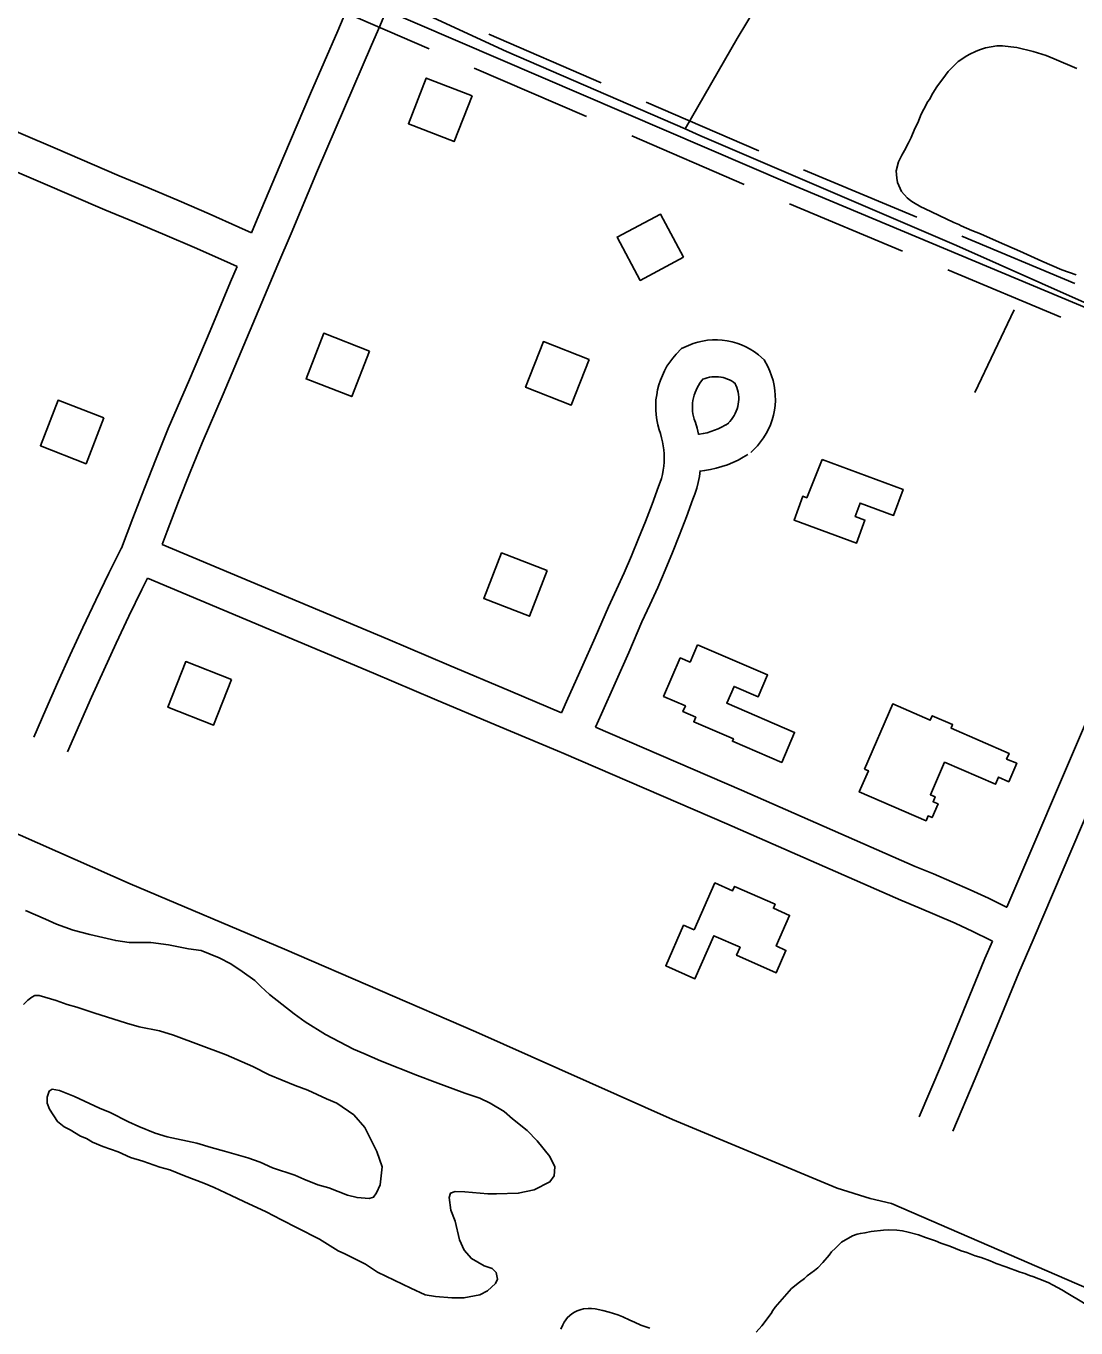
# Model space of a CAD drawing. Extents: x 3297735 to 3335592, y 670436 to 695807.
# Drawn here: x 3313752 to 3314609, y 691094 to 692157 of the extents above; entities that cross this region are included whole.
import ezdxf

# ---------------------------------------------------------------- set-up
doc = ezdxf.new("R2010")
doc.units = 0
for name, color, linetype in [('V-BLDG-OTLN', 7, 'Continuous'), ('V-ROAD-CNTR', 7, 'Continuous'), ('V-SITE-VEGE', 7, 'Continuous'), ('V-TOPO-SHOR', 7, 'Continuous')]:
    doc.layers.add(name, color=color, linetype=linetype)

msp = doc.modelspace()

# ---------------------------------------------------------------- linework, layer by layer
at = {"layer": 'V-BLDG-OTLN'}
for points in [[(3314116.1, 692099.7), (3314078.8, 692114.2), (3314064.2, 692077), (3314101.5, 692062.4)], [(3314288.7, 691968), (3314269.8, 692003.3), (3314234.5, 691984.4), (3314253.4, 691949.1)], [(3314032.4, 691891.4), (3313995.1, 691906), (3313980.6, 691868.7), (3314017.9, 691854.2)], [(3314211.7, 691884.6), (3314174.4, 691899.1), (3314159.8, 691861.9), (3314197.1, 691847.3)], [(3313815.6, 691836.8), (3313778.3, 691851.3), (3313763.8, 691814.1), (3313801.1, 691799.5)], [(3314401.9, 691802.8), (3314467.9, 691778.5), (3314460.1, 691757.3), (3314432.8, 691767.3), (3314428.8, 691756.3), (3314436.7, 691753.4), (3314429.9, 691734.7), (3314378.9, 691753.4), (3314386, 691772.9), (3314389.2, 691771.7)], [(3314177.5, 691712.2), (3314140.2, 691726.7), (3314125.7, 691689.4), (3314163, 691674.9)], [(3314300.1, 691651.6), (3314357.3, 691627), (3314349.7, 691609.2), (3314330, 691617.7), (3314324, 691603.9), (3314379.3, 691580.1), (3314368.8, 691555.7), (3314328.6, 691572.9), (3314329.4, 691574.8), (3314297.1, 691588.8), (3314298.7, 691592.5), (3314288.2, 691597.1), (3314290.2, 691601.8), (3314272.4, 691609.5), (3314286, 691641), (3314294.1, 691637.5)], [(3313919.7, 691623.4), (3313882.5, 691637.9), (3313867.9, 691600.7), (3313905.2, 691586.1)], [(3314436.4, 691550.2), (3314459.4, 691603.4), (3314490.1, 691590.1), (3314491.7, 691593.7), (3314508.3, 691586.5), (3314507, 691583.5), (3314554.4, 691563), (3314552.4, 691558.4), (3314560.6, 691554.9), (3314554.1, 691539.9), (3314545.8, 691543.6), (3314543.3, 691537.8), (3314501.7, 691555.8), (3314490.2, 691529.2), (3314494, 691527.6), (3314492.3, 691523.5), (3314496.4, 691521.7), (3314491.6, 691510.6), (3314488.3, 691512), (3314486.6, 691508), (3314432.1, 691531.5), (3314439.6, 691548.8)], [(3314297.3, 691418.9), (3314314.3, 691457.3), (3314328.7, 691450.9), (3314330.3, 691454.4), (3314363.4, 691439.8), (3314362, 691436.6), (3314375.3, 691430.7), (3314364.3, 691405.8), (3314372.3, 691402.2), (3314364.3, 691383.9), (3314332, 691398.2), (3314334.9, 691404.8), (3314313.5, 691414.2), (3314298, 691379.1), (3314274.2, 691389.6), (3314288.8, 691422.7)]]:
    msp.add_lwpolyline(points, close=True, dxfattribs=at)
at = {"layer": 'V-ROAD-CNTR'}
for points in [[(3315712.8, 691453.4), (3315608.9, 691508.7), (3314898.6, 691808.9), (3314375.5, 692027.8), (3313765.9, 692290.3), (3313109.3, 692578), (3312978.8, 692635.7)], [(3313957.7, 691962.2), (3313968.4, 691987.5), (3313990.1, 692038.7), (3314012, 692089.9), (3314034, 692141), (3314040.8, 692156.6), (3314047.4, 692172.5)], [(3314081.1, 692138.2), (3313989.2, 692177.8)], [(3313936, 691988), (3313925.9, 691992.6), (3313901.5, 692003.4), (3313877.1, 692014), (3313852.5, 692024.4), (3313828.1, 692034.4), (3313775.8, 692057), (3313723.3, 692079.4), (3313670.9, 692101.5), (3313625.5, 692121.7), (3313580, 692141.8), (3313534.3, 692161.7)], [(3313936, 691988), (3313940.8, 691999.2), (3313962.5, 692050.5), (3313984.4, 692101.7), (3314006.5, 692152.9), (3314013.2, 692168.4)], [(3314221.5, 692110.4), (3314129.7, 692150)], [(3313924.4, 691960.4), (3313913.6, 691965.3), (3313889.5, 691975.9), (3313865.3, 691986.4), (3313841, 691996.7), (3313816.4, 692006.8), (3313764, 692029.4), (3313711.6, 692051.7), (3313658.9, 692073.9), (3313613.4, 692094.2), (3313567.9, 692114.3), (3313537.1, 692127.8)], [(3314209.6, 692082.9), (3314117.8, 692122.4)], [(3314350.1, 692055), (3314258.3, 692094.6)], [(3314338.2, 692027.5), (3314246.4, 692067)], [(3314479, 692000.7), (3314386.7, 692039.3)], [(3314467.4, 691973.1), (3314375.1, 692011.7)], [(3314608.1, 691946.7), (3314515.9, 691985.3)], [(3313830, 691730.6), (3313839.2, 691755.1), (3313848.7, 691779.5), (3313858.3, 691803.8), (3313868.2, 691828.2), (3313885.4, 691868.1), (3313902.3, 691908), (3313919.1, 691947.9), (3313924.4, 691960.4)], [(3313863.2, 691733.6), (3313867.2, 691744.4), (3313876.6, 691768.5), (3313886.2, 691792.7), (3313895.9, 691816.6), (3313913, 691856.3), (3313930, 691896.3), (3313946.8, 691936.3), (3313957.7, 691962.2)], [(3314596.5, 691919), (3314504.3, 691957.6)], [(3314189.2, 691596.2), (3314194.4, 691607.7), (3314205.5, 691632.6), (3314216.5, 691657.5), (3314227.5, 691682.7), (3314234, 691696.7), (3314240.2, 691710.5), (3314246.2, 691724.4), (3314252, 691738.3), (3314257.6, 691752.4), (3314263, 691766.5), (3314268.3, 691780.8), (3314269.6, 691784.3), (3314270.6, 691787.5), (3314271.4, 691790.8), (3314272, 691794.1), (3314272.5, 691797.4), (3314272.8, 691800.8), (3314272.9, 691804.1), (3314272.8, 691807.5), (3314272.6, 691810.8), (3314272.2, 691814.1), (3314271.6, 691817.4), (3314270.8, 691820.7), (3314269.8, 691824), (3314268.7, 691827.2), (3314267.7, 691831.2), (3314266.8, 691835.2), (3314266.3, 691839.3), (3314266, 691843.5), (3314266, 691847.6), (3314266.2, 691851.7), (3314266.8, 691855.8), (3314267.5, 691859.9), (3314268.6, 691863.9), (3314269.9, 691867.8), (3314271.4, 691871.6), (3314273.2, 691875.4), (3314275.2, 691879), (3314277.5, 691882.4), (3314280, 691885.7), (3314282.7, 691888.9), (3314287.1, 691893.5), (3314292.8, 691896.1), (3314296.5, 691897.5), (3314300.4, 691898.7), (3314304.3, 691899.6), (3314308.3, 691900.2), (3314312.3, 691900.5), (3314316.3, 691900.6), (3314320.3, 691900.3), (3314324.3, 691899.7), (3314328.3, 691898.9), (3314332.1, 691897.8), (3314335.9, 691896.4), (3314339.6, 691894.8), (3314343.1, 691892.9), (3314346.5, 691890.7), (3314349.8, 691888.3), (3314354.5, 691884.3), (3314357.5, 691878.8), (3314359.2, 691875.1), (3314360.6, 691871.2), (3314361.8, 691867.3), (3314362.7, 691863.4), (3314363.3, 691859.3), (3314363.6, 691855.3), (3314363.7, 691851.2), (3314363.4, 691847.1), (3314362.9, 691843.1), (3314362.1, 691839.1), (3314361, 691835.2), (3314359.7, 691831.3), (3314358, 691827.6), (3314356.1, 691824), (3314354, 691820.5), (3314351.6, 691817.2), (3314349, 691814), (3314346.2, 691811.1), (3314343.6, 691808.7)], [(3314301, 691823.4), (3314300.9, 691823.6), (3314299.8, 691828.4), (3314298.4, 691833.1), (3314297.4, 691835.9), (3314296.9, 691838), (3314296.4, 691840.2), (3314296.1, 691842.4), (3314296, 691844.5), (3314296, 691846.7), (3314296.1, 691848.9), (3314296.4, 691851.1), (3314296.8, 691853.3), (3314297.4, 691855.4), (3314298.1, 691857.5), (3314298.9, 691859.5), (3314299.8, 691861.5), (3314300.9, 691863.4), (3314302.1, 691865.2), (3314303.4, 691867), (3314304.8, 691868.7), (3314304.8, 691868.6), (3314304.5, 691868.5), (3314306.3, 691869.1), (3314308, 691869.7), (3314309.9, 691870.1), (3314311.7, 691870.4), (3314313.6, 691870.5), (3314315.5, 691870.5), (3314317.3, 691870.4), (3314319.2, 691870.2), (3314321, 691869.8), (3314322.8, 691869.3), (3314324.6, 691868.6), (3314326.3, 691867.9), (3314327.9, 691867), (3314329.5, 691866), (3314331, 691864.8), (3314330.8, 691865), (3314330.7, 691865.2), (3314331.5, 691863.5), (3314332.2, 691861.6), (3314332.8, 691859.7), (3314333.2, 691857.8), (3314333.5, 691855.9), (3314333.7, 691853.9), (3314333.7, 691851.9), (3314333.6, 691850), (3314333.3, 691848), (3314332.9, 691846.1), (3314332.4, 691844.2), (3314331.7, 691842.3), (3314330.9, 691840.5), (3314330, 691838.8), (3314329, 691837.1), (3314327.9, 691835.5), (3314326.6, 691834), (3314325.2, 691832.6), (3314323.4, 691830.9)], [(3314325.7, 691832.7), (3314322.7, 691830.8), (3314319.8, 691829.3), (3314317, 691827.9), (3314314, 691826.8), (3314311, 691825.7), (3314307.9, 691824.8), (3314304.8, 691824.1), (3314301.6, 691823.6), (3314300.9, 691823.5)], [(3314341.2, 691807), (3314337.5, 691804.7), (3314333.3, 691802.4), (3314328.9, 691800.4), (3314324.5, 691798.6), (3314319.9, 691797.1), (3314315.3, 691795.8), (3314310.6, 691794.7), (3314305.9, 691793.9), (3314302.2, 691793.5)], [(3314216.8, 691584.4), (3314221.8, 691595.4), (3314232.9, 691620.4), (3314244, 691645.5), (3314254.8, 691670.4), (3314261.3, 691684.2), (3314267.6, 691698.4), (3314273.8, 691712.7), (3314279.8, 691727), (3314285.5, 691741.4), (3314291.1, 691756), (3314296.4, 691770.4), (3314298, 691774.7), (3314299.5, 691779.4), (3314300.7, 691784.2), (3314301.6, 691789.1), (3314302.3, 691793.9)], [(3313830.6, 691732), (3313819.7, 691710), (3313809, 691688), (3313798.5, 691665.8), (3313788.2, 691643.5), (3313778.1, 691621.2), (3313768.2, 691598.7), (3313758.5, 691576.2)], [(3314189.2, 691596.2), (3314147.4, 691613.7), (3314097.3, 691634.9), (3314047.3, 691656.2), (3313863.2, 691733.6)], [(3313851.2, 691706), (3313846.7, 691696.8), (3313836.1, 691675), (3313825.7, 691653.1), (3313815.5, 691631), (3313805.5, 691608.9), (3313795.7, 691586.7), (3313786, 691564.4)], [(3314190.9, 691562.9), (3314185.9, 691565), (3314135.8, 691586.1), (3314085.6, 691607.3), (3314035.6, 691628.6), (3313851.2, 691706)], [(3314664.5, 691692), (3314654.8, 691672), (3314645.4, 691651.9), (3314636.1, 691631.7), (3314627.1, 691611.4), (3314618.3, 691591.1), (3314552.6, 691437.4)], [(3314685.5, 691666.4), (3314681.9, 691659.1), (3314672.6, 691639.3), (3314663.5, 691619.4), (3314654.6, 691599.4), (3314645.9, 691579.2), (3314573.9, 691410.9)], [(3314552.6, 691437.4), (3314552.3, 691437.5), (3314537.6, 691444.7), (3314522.7, 691451.6), (3314507.7, 691458.2), (3314492.6, 691464.6), (3314477.7, 691470.7), (3314336.1, 691533), (3314216.8, 691584.4)], [(3314540.8, 691409.8), (3314539.1, 691410.6), (3314524.7, 691417.6), (3314510.3, 691424.3), (3314495.7, 691430.7), (3314481.1, 691436.9), (3314466, 691443.1), (3314324.1, 691505.5), (3314190.9, 691562.9)], [(3314540.8, 691409.8), (3314534.7, 691395.5), (3314517, 691352.2), (3314499.1, 691309.1), (3314480.9, 691266.2)], [(3314573.9, 691410.9), (3314562.4, 691383.9), (3314544.7, 691340.8), (3314526.8, 691297.6), (3314508.6, 691254.5)]]:
    msp.add_lwpolyline(points, dxfattribs=at)
at = {"layer": 'V-SITE-VEGE'}
for points in [[(3314609.2, 691953.7), (3314597.5, 691957.8), (3314581.1, 691964.7), (3314563.1, 691973.1), (3314546.2, 691980.3), (3314531.1, 691987), (3314523.9, 691989.9), (3314515.3, 691993.6), (3314513.3, 691994.8), (3314509.3, 691996.5), (3314485.3, 692007.8), (3314482.4, 692009.2), (3314476.4, 692012.7), (3314474.1, 692014.1), (3314471.3, 692016.4), (3314466.7, 692021.6), (3314463.3, 692029.1), (3314462.7, 692032.5), (3314462.2, 692038.5), (3314464.2, 692046), (3314466.8, 692051.4), (3314469.1, 692055.1), (3314472.3, 692061.4), (3314474.6, 692065.7), (3314477.5, 692073.1), (3314479.8, 692077.7), (3314482.7, 692084.9), (3314484.7, 692088.9), (3314488.2, 692095.2), (3314489.3, 692096.9), (3314492.2, 692102), (3314495.4, 692107.2), (3314502.6, 692116.6), (3314504.6, 692119.5), (3314507.8, 692122.9), (3314509.8, 692124.9), (3314512.9, 692127.8), (3314519.8, 692132.3), (3314522.4, 692133.8), (3314527, 692136), (3314530.2, 692137.4), (3314535, 692138.9), (3314544.5, 692140.5), (3314549.1, 692140.5), (3314555.7, 692139.9), (3314560.6, 692139.3), (3314574, 692135.9), (3314584.6, 692132.7), (3314591.2, 692130.1), (3314609.8, 692122)], [(3313751.7, 691434.7), (3313768, 691427.7), (3313776.9, 691423.7), (3313790.7, 691418.7), (3313804.1, 691415.2), (3313825.3, 691410.2), (3313836.2, 691408.7), (3313854, 691408.6), (3313868.3, 691406.6), (3313884.6, 691403.6), (3313895, 691402), (3313909.8, 691396.1), (3313919.2, 691391.1), (3313928.6, 691385.1), (3313938.9, 691377.7), (3313943.8, 691372.7), (3313950.7, 691366.2), (3313971, 691350.4), (3313979.8, 691343.9), (3313996.6, 691333.5), (3314019.3, 691321.5), (3314027.7, 691318), (3314041.5, 691312), (3314071.6, 691300.1), (3314085.9, 691294.6), (3314110.1, 691285.6), (3314122.5, 691281.6), (3314130.9, 691277.6), (3314142.2, 691270.7), (3314149.1, 691264.7), (3314161, 691255.3), (3314169.3, 691246.8), (3314179.7, 691233.9), (3314183.6, 691225.5), (3314183.1, 691218.1), (3314179.6, 691213.2), (3314166.7, 691206.8), (3314153.8, 691203.9), (3314136, 691203.4), (3314129.1, 691203.5), (3314110.3, 691205), (3314102.4, 691205.5), (3314098.5, 691204.1), (3314097.5, 691200.6), (3314098.9, 691190.2), (3314102.4, 691181.3), (3314105.8, 691166), (3314109.7, 691157.5), (3314115.6, 691150.6), (3314126, 691144.6)], [(3314126, 691144.6), (3314132.4, 691142.6), (3314135.8, 691139.2), (3314136.8, 691133.7), (3314135.3, 691130.3), (3314128.8, 691124.4), (3314122.4, 691120.9), (3314109.5, 691118.5), (3314099.7, 691118.5), (3314086.3, 691119.6), (3314077.9, 691121.1), (3314066.1, 691126.6), (3314038.9, 691139.5), (3314029.1, 691146), (3314012.3, 691154.4), (3314006.8, 691156.9), (3313991.6, 691166.4), (3313973.3, 691175.8), (3313960.5, 691182.3), (3313948.1, 691188.8), (3313929.9, 691197.2), (3313919.5, 691202.2), (3313905.7, 691208.7), (3313897.3, 691212.2), (3313881.5, 691218.2), (3313869.6, 691223.2), (3313861.2, 691225.2), (3313847.4, 691230.2), (3313837.5, 691233.2), (3313827.2, 691237.7), (3313814.8, 691242.1), (3313806.4, 691245.6), (3313801.5, 691248.6), (3313796.6, 691250.6), (3313788.2, 691255.6), (3313783.3, 691258.1), (3313777.8, 691262.5), (3313771.4, 691272.5), (3313769.5, 691277.4), (3313769.5, 691282.4), (3313771, 691287.3), (3313773.5, 691288.8), (3313779.4, 691287.8), (3313791.7, 691282.8), (3313812, 691273.3), (3313820.9, 691269.8), (3313835.7, 691262.3), (3313844.1, 691258.4), (3313857.4, 691252.9), (3313867.3, 691249.9), (3313891.5, 691244.8), (3313903.3, 691241.3), (3313914.2, 691238.3), (3313933, 691232.8), (3313943.3, 691229.3), (3313953.2, 691224.8), (3313971.5, 691218.8), (3313978.9, 691215.4), (3313990.2, 691210.9), (3313999.1, 691208.4), (3314014.4, 691202.4), (3314022.3, 691200.4), (3314032.2, 691199.8), (3314035.7, 691200.8), (3314038.2, 691204.3), (3314041.2, 691210.7), (3314042.7, 691225.5), (3314038.3, 691237.9), (3314028.5, 691257.7), (3314019.6, 691268.1), (3314005.8, 691277.6), (3313997.4, 691281.1), (3313982.1, 691288), (3313971.7, 691292), (3313950.5, 691300.5), (3313937.2, 691307.5), (3313915.5, 691316.9), (3313872.5, 691332.9), (3313861.1, 691336.4), (3313844.4, 691339.9), (3313834, 691342.9), (3313817.7, 691347.9), (3313808.3, 691350.9), (3313793.5, 691355.9), (3313785.6, 691357.9), (3313776.7, 691361.4), (3313762.9, 691365.4), (3313759.4, 691365.4), (3313756.9, 691364), (3313753.5, 691361.5), (3313750, 691358.1)], [(3314348, 691090.6), (3314352.7, 691095.8), (3314360.1, 691105.7), (3314361.6, 691108.3), (3314363.5, 691110.9), (3314376.9, 691126.3), (3314383.4, 691131.5), (3314387.4, 691134.4), (3314389.7, 691136.5), (3314395.5, 691140.9), (3314398.4, 691143.2), (3314402.3, 691147.4), (3314407.6, 691153.4), (3314409.4, 691156), (3314412.8, 691159.2), (3314414.9, 691161.2), (3314417.6, 691164.1), (3314426.5, 691169.3), (3314430.4, 691170.6), (3314433, 691171.1), (3314436.7, 691171.6), (3314441.7, 691172.7), (3314451.9, 691173.9), (3314456.3, 691174.2), (3314462.9, 691173.9), (3314467.3, 691173.4), (3314472, 691172.3), (3314480.4, 691169.9), (3314486.1, 691167.8), (3314494.3, 691165.1), (3314498.7, 691163.3), (3314506, 691160.7), (3314515.4, 691157), (3314519.9, 691155.6), (3314526.7, 691153)], [(3314526.7, 691153), (3314531.6, 691151.4), (3314538.9, 691148.8), (3314543.9, 691146.6), (3314551.8, 691144), (3314563.5, 691139.5), (3314567.2, 691138.5), (3314571.1, 691136.9), (3314573.7, 691136.1), (3314578.7, 691134.2), (3314586.2, 691131.1), (3314590.4, 691129), (3314597.5, 691125), (3314602.4, 691122.1), (3314613.7, 691115.3), (3314627.8, 691106), (3314630.4, 691104.2), (3314635.1, 691101.6), (3314638.2, 691099.5), (3314643.7, 691095.5), (3314647.6, 691092.9)], [(3314188.6, 691093), (3314190.2, 691096.6), (3314191.2, 691098.7), (3314193.9, 691102.6), (3314197.5, 691105.5), (3314199.6, 691106.8), (3314202, 691108.1), (3314205.1, 691109.1), (3314207.2, 691109.6), (3314210.9, 691109.9), (3314213.5, 691109.9), (3314216.7, 691109.6), (3314222.9, 691108.3), (3314227.9, 691106.9), (3314235, 691104.6), (3314239.1, 691103), (3314244.9, 691100.3), (3314248.8, 691098.8), (3314253.8, 691096.4), (3314261.1, 691093.7)]]:
    msp.add_lwpolyline(points, dxfattribs=at)
at = {"layer": 'V-TOPO-SHOR'}
msp.add_line((3314558.5, 691925.2), (3314526.4, 691857.6), dxfattribs=at)
for points in [[(3314442, 692359.6), (3314413.6, 692292.7), (3314402.8, 692266.2), (3314398.1, 692255.5), (3314391, 692242.7), (3314363.9, 692199.2), (3314332.5, 692146.5), (3314290.1, 692072.9)], [(3314788.7, 691859.9), (3314685.6, 691900), (3314511.6, 691977.5), (3314302, 692067.5), (3314290.1, 692072.9), (3314144.3, 692136), (3314056.4, 692176.5)], [(3315191.5, 691099.3), (3315166.8, 691042.9), (3315151, 691001.3), (3315141, 690998), (3315092.4, 691017.1), (3315088.6, 691015.3), (3315060.9, 690955.6), (3315055.7, 690944.4), (3315044.9, 690943), (3314930.6, 690992.1), (3314738.4, 691074.9), (3314672.3, 691103.2), (3314609.7, 691130), (3314458.3, 691195.5), (3314440.9, 691199.7), (3314414.1, 691208), (3314279.8, 691264.2), (3314119.2, 691335.7), (3313963, 691403.2), (3313837.2, 691456.4), (3313671.4, 691529.8), (3313540.2, 691587.3), (3313525.2, 691593.8)]]:
    msp.add_lwpolyline(points, dxfattribs=at)

doc.saveas('drawing.dxf')
